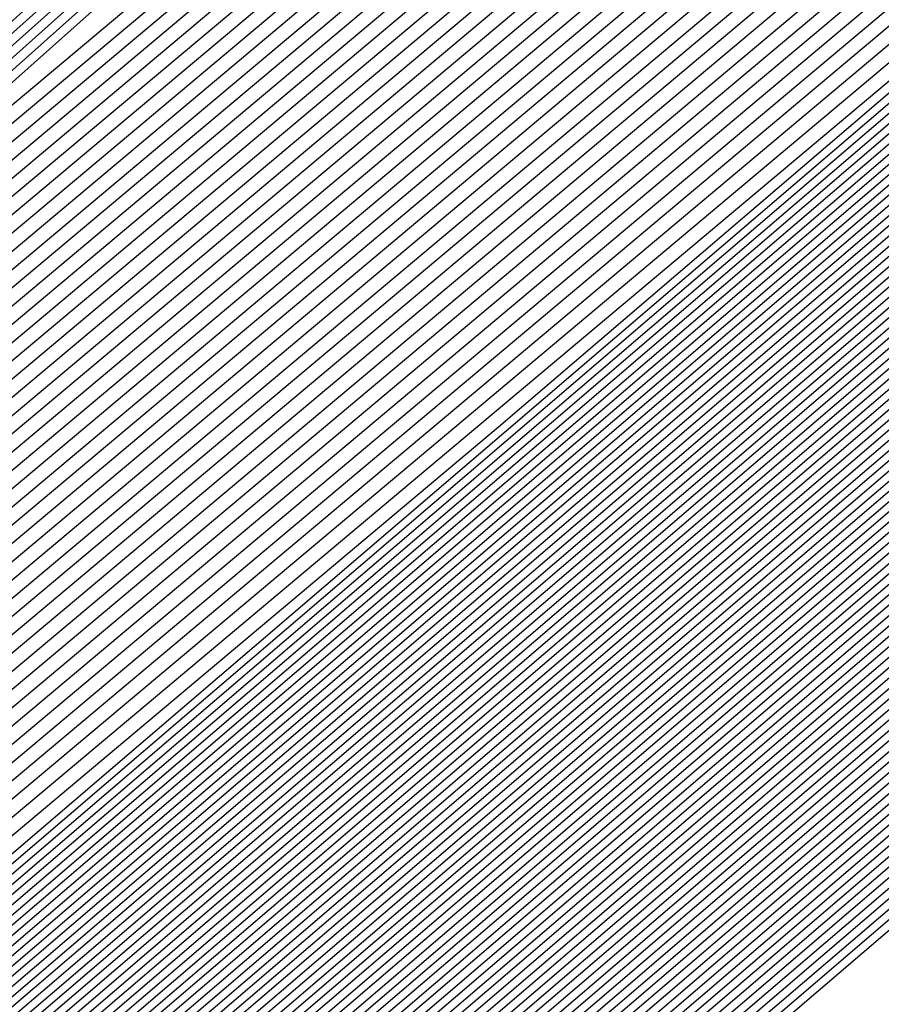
# Model space of a CAD drawing. Extents: x 3249832 to 3255657, y 13789405 to 13793316.
# Tile 1016 of 1056: x 3253212.833 to 3253213.032, y 13791260.996 to 13791261.223. Entities that reach past the tile are written whole.
import ezdxf

# ---------------------------------------------------------------- set-up
doc = ezdxf.new("R2010")
doc.units = 0
doc.header["$LTSCALE"] = 100
doc.header["$MEASUREMENT"] = 0
for name, color, linetype in [('GRATIO_03231_CON', 1, 'CONTINUOUS'), ('GRATIO_0323_ICON', 1, 'CONTINUOUS'), ('TARGETS_EAST', 7, 'CONTINUOUS')]:
    doc.layers.add(name, color=color, linetype=linetype)

# ---------------------------------------------------------------- blocks, each defined once
blk = doc.blocks.new('Gratio_032316_contours')
at = {"layer": 'GRATIO_03231_CON', "color": 5, "linetype": 'Continuous', "flags": 128}
for points in [[(3253308.192, 13791343.54795), (3253292.88418, 13791330.06879), (3253274.82152, 13791314.26524), (3253259.43492, 13791300.86805), (3253250.80192, 13791293.42045), (3253247.58666, 13791290.71576), (3253247.09991, 13791290.35984), (3253246.63023, 13791289.95949), (3253243.37731, 13791287.12548), (3253234.5186, 13791279.46953), (3253219.10173, 13791266.20888), (3253203.65505, 13791252.98282), (3253196.57706, 13791247.03615)], [(3253307.93948, 13791343.33011), (3253292.69468, 13791329.90645), (3253274.70635, 13791314.16802), (3253259.38301, 13791300.82611), (3253250.78538, 13791293.40937), (3253247.58319, 13791290.71602), (3253247.09838, 13791290.36164), (3253246.63006, 13791289.96223), (3253243.38596, 13791287.13554), (3253234.55099, 13791279.49977), (3253219.17525, 13791266.27429), (3253203.76972, 13791253.08339), (3253196.71057, 13791247.15255)], [(3253307.68696, 13791343.11228), (3253292.50518, 13791329.74412), (3253274.59119, 13791314.0708), (3253259.33109, 13791300.78416), (3253250.76884, 13791293.3983), (3253247.57972, 13791290.71628), (3253247.09685, 13791290.36343), (3253246.62988, 13791289.96496), (3253243.39462, 13791287.1456), (3253234.58339, 13791279.53), (3253219.24877, 13791266.33971), (3253203.88439, 13791253.18397), (3253196.84408, 13791247.26894)], [(3253307.18192, 13791342.67661), (3253292.12619, 13791329.41946), (3253274.36086, 13791313.87636), (3253259.22726, 13791300.70028), (3253250.73575, 13791293.37615), (3253247.57277, 13791290.7168), (3253247.09378, 13791290.36703), (3253246.62953, 13791289.97042), (3253243.41193, 13791287.16573), (3253234.64818, 13791279.59048), (3253219.39582, 13791266.47055), (3253204.11372, 13791253.38512), (3253197.11109, 13791247.50173)], [(3253306.9294, 13791342.45877), (3253291.93669, 13791329.25712), (3253274.24569, 13791313.77914), (3253259.17535, 13791300.65833), (3253250.71921, 13791293.36507), (3253247.5693, 13791290.71706), (3253247.09225, 13791290.36882), (3253246.62935, 13791289.97315), (3253243.42058, 13791287.17579), (3253234.68057, 13791279.62072), (3253219.46933, 13791266.53596), (3253204.22838, 13791253.4857), (3253197.2446, 13791247.61813)], [(3253306.67688, 13791342.24094), (3253291.74719, 13791329.09479), (3253274.13052, 13791313.68192), (3253259.12343, 13791300.61639), (3253250.70267, 13791293.354), (3253247.56583, 13791290.71731), (3253247.09072, 13791290.37062), (3253246.62918, 13791289.97588), (3253243.42924, 13791287.18585), (3253234.71297, 13791279.65096), (3253219.54285, 13791266.60138), (3253204.34305, 13791253.58627), (3253197.37811, 13791247.73453)], [(3253306.42436, 13791342.0231), (3253291.55769, 13791328.93246), (3253274.01535, 13791313.58469), (3253259.07151, 13791300.57445), (3253250.68613, 13791293.34292), (3253247.56236, 13791290.71757), (3253247.08919, 13791290.37242), (3253246.629, 13791289.97862), (3253243.43789, 13791287.19591), (3253234.74536, 13791279.68119), (3253219.61637, 13791266.6668), (3253204.45771, 13791253.68685), (3253197.51162, 13791247.85092)], [(3253305.91932, 13791341.58743), (3253291.17869, 13791328.60779), (3253273.78502, 13791313.39025), (3253258.96768, 13791300.49056), (3253250.65304, 13791293.32077), (3253247.55541, 13791290.71809), (3253247.08612, 13791290.37601), (3253246.62865, 13791289.98408), (3253243.4552, 13791287.21604), (3253234.81015, 13791279.74167), (3253219.76341, 13791266.79763), (3253204.68704, 13791253.888), (3253197.77863, 13791248.08372)], [(3253305.6668, 13791341.36959), (3253290.98919, 13791328.44546), (3253273.66985, 13791313.29303), (3253258.91577, 13791300.44861), (3253250.6365, 13791293.30969), (3253247.55194, 13791290.71835), (3253247.08459, 13791290.37781), (3253246.62848, 13791289.98681), (3253243.46386, 13791287.2261), (3253234.84255, 13791279.77191), (3253219.83693, 13791266.86305), (3253204.80171, 13791253.98858), (3253197.91214, 13791248.20012)], [(3253305.41428, 13791341.15176), (3253290.79969, 13791328.28313), (3253273.55469, 13791313.19581), (3253258.86385, 13791300.40667), (3253250.61995, 13791293.29862), (3253247.54847, 13791290.71861), (3253247.08306, 13791290.3796), (3253246.6283, 13791289.98954), (3253243.47251, 13791287.23616), (3253234.87494, 13791279.80214), (3253219.91045, 13791266.92847), (3253204.91637, 13791254.08915), (3253198.04565, 13791248.31651)], [(3253305.16176, 13791340.93392), (3253290.6102, 13791328.1208), (3253273.43952, 13791313.09859), (3253258.81194, 13791300.36473), (3253250.60341, 13791293.28754), (3253247.545, 13791290.71886), (3253247.08152, 13791290.3814), (3253246.62812, 13791289.99227), (3253243.48117, 13791287.24622), (3253234.90734, 13791279.83238), (3253219.98397, 13791266.99388), (3253205.03104, 13791254.18973), (3253198.17916, 13791248.43291)], [(3253304.65672, 13791340.49825), (3253290.2312, 13791327.79613), (3253273.20919, 13791312.90414), (3253258.70811, 13791300.28084), (3253250.57033, 13791293.26539), (3253247.53805, 13791290.71938), (3253247.07846, 13791290.385), (3253246.62777, 13791289.99774), (3253243.49848, 13791287.26634), (3253234.97213, 13791279.89286), (3253220.13101, 13791267.12472), (3253205.26037, 13791254.39088), (3253198.44617, 13791248.6657)], [(3253304.4042, 13791340.28041), (3253290.0417, 13791327.6338), (3253273.09402, 13791312.80692), (3253258.65619, 13791300.2389), (3253250.55378, 13791293.25432), (3253247.53458, 13791290.71964), (3253247.07693, 13791290.38679), (3253246.6276, 13791290.00047), (3253243.50713, 13791287.2764), (3253235.00453, 13791279.9231), (3253220.20453, 13791267.19013), (3253205.37503, 13791254.49146), (3253198.57968, 13791248.7821)], [(3253304.15168, 13791340.06258), (3253289.8522, 13791327.47147), (3253272.97886, 13791312.7097), (3253258.60428, 13791300.19695), (3253250.53724, 13791293.24324), (3253247.53111, 13791290.7199), (3253247.07539, 13791290.38859), (3253246.62742, 13791290.0032), (3253243.51579, 13791287.28647), (3253235.03692, 13791279.95333), (3253220.27805, 13791267.25555), (3253205.4897, 13791254.59203), (3253198.71319, 13791248.8985)], [(3253303.89916, 13791339.84474), (3253289.6627, 13791327.30914), (3253272.86369, 13791312.61248), (3253258.55236, 13791300.15501), (3253250.5207, 13791293.23216), (3253247.52764, 13791290.72015), (3253247.07386, 13791290.39039), (3253246.62724, 13791290.00593), (3253243.52444, 13791287.29653), (3253235.06932, 13791279.98357), (3253220.35157, 13791267.32097), (3253205.60436, 13791254.69261), (3253198.8467, 13791249.01489)], [(3253303.39412, 13791339.40907), (3253289.2837, 13791326.98447), (3253272.63335, 13791312.41804), (3253258.44853, 13791300.07112), (3253250.48761, 13791293.21001), (3253247.52069, 13791290.72067), (3253247.0708, 13791290.39398), (3253246.62689, 13791290.0114), (3253243.54175, 13791287.31665), (3253235.13411, 13791280.04405), (3253220.49861, 13791267.4518), (3253205.83369, 13791254.89376), (3253199.11371, 13791249.24769)], [(3253303.1416, 13791339.19123), (3253289.09421, 13791326.82214), (3253272.51819, 13791312.32081), (3253258.39661, 13791300.02918), (3253250.47107, 13791293.19894), (3253247.51722, 13791290.72093), (3253247.06927, 13791290.39578), (3253246.62672, 13791290.01413), (3253243.55041, 13791287.32671), (3253235.1665, 13791280.07429), (3253220.57213, 13791267.51722), (3253205.94836, 13791254.99434), (3253199.24722, 13791249.36409)], [(3253302.88908, 13791338.9734), (3253288.90471, 13791326.65981), (3253272.40302, 13791312.22359), (3253258.3447, 13791299.98724), (3253250.45453, 13791293.18786), (3253247.51375, 13791290.72119), (3253247.06773, 13791290.39757), (3253246.62654, 13791290.01686), (3253243.55907, 13791287.33677), (3253235.1989, 13791280.10452), (3253220.64565, 13791267.58263), (3253206.06302, 13791255.09491), (3253199.38073, 13791249.48048)], [(3253302.63656, 13791338.75556), (3253288.71521, 13791326.49747), (3253272.28786, 13791312.12637), (3253258.29278, 13791299.94529), (3253250.43798, 13791293.17679), (3253247.51028, 13791290.72145), (3253247.0662, 13791290.39937), (3253246.62637, 13791290.01959), (3253243.56772, 13791287.34683), (3253235.23129, 13791280.13476), (3253220.71917, 13791267.64805), (3253206.17769, 13791255.19549), (3253199.51423, 13791249.59688)], [(3253302.13153, 13791338.31989), (3253288.33621, 13791326.17281), (3253272.05752, 13791311.93193), (3253258.18895, 13791299.8614), (3253250.4049, 13791293.15464), (3253247.50334, 13791290.72196), (3253247.06314, 13791290.40297), (3253246.62601, 13791290.02505), (3253243.58503, 13791287.36696), (3253235.29608, 13791280.19524), (3253220.86621, 13791267.77889), (3253206.40702, 13791255.39664), (3253199.78125, 13791249.82967)], [(3253301.879, 13791338.10206), (3253288.14671, 13791326.01048), (3253271.94236, 13791311.83471), (3253258.13704, 13791299.81946), (3253250.38836, 13791293.14356), (3253247.49986, 13791290.72222), (3253247.0616, 13791290.40476), (3253246.62584, 13791290.02779), (3253243.59369, 13791287.37702), (3253235.32848, 13791280.22547), (3253220.93973, 13791267.8443), (3253206.52168, 13791255.49722), (3253199.91476, 13791249.94607)], [(3253301.62648, 13791337.88422), (3253287.95721, 13791325.84815), (3253271.82719, 13791311.73748), (3253258.08512, 13791299.77752), (3253250.37181, 13791293.13248), (3253247.49639, 13791290.72248), (3253247.06007, 13791290.40656), (3253246.62566, 13791290.03052), (3253243.60234, 13791287.38708), (3253235.36087, 13791280.25571), (3253221.01325, 13791267.90972), (3253206.63635, 13791255.59779), (3253200.04827, 13791250.06247)], [(3253301.37397, 13791337.66638), (3253287.76771, 13791325.68581), (3253271.71202, 13791311.64027), (3253258.03321, 13791299.73557), (3253250.35527, 13791293.12141), (3253247.49292, 13791290.72274), (3253247.05854, 13791290.40836), (3253246.62549, 13791290.03325), (3253243.611, 13791287.39714), (3253235.39327, 13791280.28595), (3253221.08677, 13791267.97514), (3253206.75101, 13791255.69837), (3253200.18178, 13791250.17887)], [(3253300.86893, 13791337.23071), (3253287.38872, 13791325.36115), (3253271.48169, 13791311.44582), (3253257.92938, 13791299.65169), (3253250.32219, 13791293.09926), (3253247.48598, 13791290.72325), (3253247.05547, 13791290.41195), (3253246.62514, 13791290.03871), (3253243.62831, 13791287.41727), (3253235.45806, 13791280.34643), (3253221.23381, 13791268.10597), (3253206.98034, 13791255.89952), (3253200.44879, 13791250.41166)], [(3253300.61641, 13791337.01288), (3253287.19922, 13791325.19882), (3253271.36652, 13791311.3486), (3253257.87746, 13791299.60974), (3253250.30564, 13791293.08818), (3253247.4825, 13791290.72351), (3253247.05394, 13791290.41375), (3253246.62496, 13791290.04144), (3253243.63696, 13791287.42733), (3253235.49045, 13791280.37666), (3253221.30733, 13791268.17139), (3253207.09501, 13791256.0001), (3253200.5823, 13791250.52806)], [(3253300.36389, 13791336.79504), (3253287.00972, 13791325.03648), (3253271.25136, 13791311.25138), (3253257.82555, 13791299.5678), (3253250.2891, 13791293.07711), (3253247.47903, 13791290.72377), (3253247.05241, 13791290.41554), (3253246.62478, 13791290.04418), (3253243.64562, 13791287.43739), (3253235.52285, 13791280.4069), (3253221.38085, 13791268.2368), (3253207.20967, 13791256.10068), (3253200.71581, 13791250.64445)], [(3253300.11137, 13791336.57721), (3253286.82022, 13791324.87415), (3253271.13619, 13791311.15416), (3253257.77363, 13791299.52586), (3253250.27256, 13791293.06603), (3253247.47556, 13791290.72403), (3253247.05088, 13791290.41734), (3253246.62461, 13791290.04691), (3253243.65427, 13791287.44745), (3253235.55525, 13791280.43714), (3253221.45437, 13791268.30222), (3253207.32434, 13791256.20125), (3253200.84931, 13791250.76085)], [(3253299.60633, 13791336.14153), (3253286.44122, 13791324.54949), (3253270.90586, 13791310.95971), (3253257.6698, 13791299.44197), (3253250.23947, 13791293.04388), (3253247.46862, 13791290.72454), (3253247.04781, 13791290.42093), (3253246.62426, 13791290.05237), (3253243.67158, 13791287.46757), (3253235.62004, 13791280.49761), (3253221.60141, 13791268.43306), (3253207.55367, 13791256.4024), (3253201.11633, 13791250.99364)], [(3253299.35381, 13791335.9237), (3253286.25172, 13791324.38716), (3253270.79069, 13791310.86249), (3253257.61789, 13791299.40003), (3253250.22293, 13791293.0328), (3253247.46514, 13791290.7248), (3253247.04628, 13791290.42273), (3253246.62408, 13791290.0551), (3253243.68024, 13791287.47763), (3253235.65243, 13791280.52785), (3253221.67493, 13791268.49847), (3253207.66834, 13791256.50298), (3253201.24984, 13791251.11004)], [(3253299.10129, 13791335.70586), (3253286.06223, 13791324.22482), (3253270.67552, 13791310.76527), (3253257.56597, 13791299.35808), (3253250.20639, 13791293.02173), (3253247.46167, 13791290.72506), (3253247.04475, 13791290.42453), (3253246.62391, 13791290.05783), (3253243.68889, 13791287.4877), (3253235.68483, 13791280.55809), (3253221.74845, 13791268.56389), (3253207.783, 13791256.60355), (3253201.38335, 13791251.22644)], [(3253298.84877, 13791335.48803), (3253285.87273, 13791324.06249), (3253270.56035, 13791310.66805), (3253257.51405, 13791299.31614), (3253250.18984, 13791293.01065), (3253247.4582, 13791290.72532), (3253247.04322, 13791290.42633), (3253246.62373, 13791290.06056), (3253243.69755, 13791287.49776), (3253235.71722, 13791280.58833), (3253221.82197, 13791268.62931), (3253207.89767, 13791256.70413), (3253201.51686, 13791251.34284)], [(3253298.34373, 13791335.05235), (3253285.49373, 13791323.73782), (3253270.33006, 13791310.47357), (3253257.41034, 13791299.23211), (3253250.15702, 13791292.9882), (3253247.45165, 13791290.72536), (3253247.04061, 13791290.42937), (3253246.62378, 13791290.06555), (3253243.71512, 13791287.51757), (3253235.78213, 13791280.64867), (3253221.96904, 13791268.7601), (3253208.127, 13791256.90528), (3253201.78387, 13791251.57563)], [(3253298.09121, 13791334.83452), (3253285.30424, 13791323.57548), (3253270.21493, 13791310.37629), (3253257.35856, 13791299.19), (3253250.14077, 13791292.97675), (3253247.44864, 13791290.72505), (3253247.03961, 13791290.4305), (3253246.62406, 13791290.06771), (3253243.72406, 13791287.52727), (3253235.81466, 13791280.67874), (3253222.0426, 13791268.82547), (3253208.24167, 13791257.00585), (3253201.91738, 13791251.69203)], [(3253297.83869, 13791334.61668), (3253285.11475, 13791323.41314), (3253270.09981, 13791310.27902), (3253257.30679, 13791299.14788), (3253250.12455, 13791292.96527), (3253247.44567, 13791290.72468), (3253247.03867, 13791290.43158), (3253246.62439, 13791290.06982), (3253243.73305, 13791287.53693), (3253235.8472, 13791280.70879), (3253222.11616, 13791268.89083), (3253208.35634, 13791257.10642), (3253202.05089, 13791251.80842)], [(3253222.18973, 13791268.9562), (3253208.47101, 13791257.20698), (3253202.18439, 13791251.92482), (3253202.18439, 13791251.92482), (3253208.30778, 13791257.39414), (3253221.8874, 13791269.30278)], [(3253222.33685, 13791269.08692), (3253208.70035, 13791257.40813), (3253202.45141, 13791252.15761), (3253202.45141, 13791252.15761), (3253208.5381, 13791257.59416), (3253222.03635, 13791269.43142)], [(3253222.41042, 13791269.15229), (3253208.81502, 13791257.50869), (3253202.58492, 13791252.27401), (3253202.58492, 13791252.27401), (3253208.65326, 13791257.69417), (3253222.11082, 13791269.49575)], [(3253222.48398, 13791269.21765), (3253208.92969, 13791257.60926), (3253202.71843, 13791252.39041), (3253202.71843, 13791252.39041), (3253208.76842, 13791257.79418), (3253222.18529, 13791269.56007)], [(3253222.55754, 13791269.28301), (3253209.04436, 13791257.70983), (3253202.85194, 13791252.50681), (3253202.85193, 13791252.50681), (3253208.88358, 13791257.89419), (3253222.25977, 13791269.62439)], [(3253222.70467, 13791269.41374), (3253209.2737, 13791257.91097), (3253203.11895, 13791252.7396), (3253203.11895, 13791252.7396), (3253209.1139, 13791258.0942), (3253222.40871, 13791269.75304)], [(3253222.77823, 13791269.4791), (3253209.38837, 13791258.01154), (3253203.25246, 13791252.856), (3253203.25246, 13791252.856), (3253209.22906, 13791258.19421), (3253222.48319, 13791269.81736)], [(3253222.8518, 13791269.54447), (3253209.50304, 13791258.11211), (3253203.38597, 13791252.97239), (3253203.38597, 13791252.97239), (3253209.34422, 13791258.29422), (3253222.55766, 13791269.88168)], [(3253222.92536, 13791269.60983), (3253209.61771, 13791258.21268), (3253203.51947, 13791253.08879), (3253203.51947, 13791253.08879), (3253209.45938, 13791258.39423), (3253222.63214, 13791269.946)], [(3253294.55593, 13791331.78482), (3253282.65133, 13791321.30274), (3253268.6032, 13791309.01445), (3253256.6338, 13791298.60027), (3253249.91373, 13791292.81609), (3253247.40711, 13791290.71997), (3253247.02638, 13791290.44557), (3253246.62867, 13791290.09727), (3253243.8498, 13791287.66252), (3253236.27025, 13791281.09954), (3253223.07249, 13791269.74056), (3253209.84706, 13791258.41382), (3253203.78649, 13791253.32159), (3253203.78649, 13791253.32159), (3253209.68971, 13791258.59423), (3253222.78114, 13791270.07458), (3253235.89161, 13791281.53353), (3253243.79641, 13791288.43297), (3253249.04881, 13791292.99861), (3253256.14655, 13791299.14707), (3253268.13516, 13791309.52901), (3253282.25127, 13791321.73092), (3253294.2793, 13791332.07331)], [(3253294.30341, 13791331.56698), (3253282.46184, 13791321.1404), (3253268.48808, 13791308.91717), (3253256.58203, 13791298.55815), (3253249.89752, 13791292.80461), (3253247.40414, 13791290.71961), (3253247.02543, 13791290.44664), (3253246.629, 13791290.09938), (3253243.85878, 13791287.67218), (3253236.30279, 13791281.1296), (3253223.14605, 13791269.80592), (3253209.96173, 13791258.51439), (3253203.92, 13791253.43798), (3253203.92, 13791253.43798), (3253209.80487, 13791258.69424), (3253222.85565, 13791270.13885), (3253235.92547, 13791281.56208), (3253243.80512, 13791288.43921), (3253249.03601, 13791292.98573), (3253256.09723, 13791299.1022), (3253268.02248, 13791309.42905), (3253282.06389, 13791321.56632), (3253294.02824, 13791331.85395)], [(3253294.05089, 13791331.34915), (3253282.27235, 13791320.97806), (3253268.37296, 13791308.8199), (3253256.53026, 13791298.51602), (3253249.8813, 13791292.79314), (3253247.40117, 13791290.71925), (3253247.02448, 13791290.44772), (3253246.62933, 13791290.10149), (3253243.86776, 13791287.68184), (3253236.33533, 13791281.15966), (3253223.21961, 13791269.87129), (3253210.0764, 13791258.61496), (3253204.05351, 13791253.55438), (3253204.05351, 13791253.55438), (3253209.92004, 13791258.79424), (3253222.93017, 13791270.20313), (3253235.95934, 13791281.59062), (3253243.81382, 13791288.44544), (3253249.02321, 13791292.97286), (3253256.04791, 13791299.05733), (3253267.90979, 13791309.32909), (3253281.87651, 13791321.40172), (3253293.77719, 13791331.63458)], [(3253293.79837, 13791331.13131), (3253282.08285, 13791320.81572), (3253268.25784, 13791308.72262), (3253256.47849, 13791298.4739), (3253249.86508, 13791292.78166), (3253247.39821, 13791290.71889), (3253247.02354, 13791290.4488), (3253246.62966, 13791290.1036), (3253243.87675, 13791287.6915), (3253236.36787, 13791281.18972), (3253223.29318, 13791269.93665), (3253210.19107, 13791258.71553), (3253204.18702, 13791253.67078), (3253204.18701, 13791253.67078), (3253210.0352, 13791258.89424), (3253223.00468, 13791270.26741), (3253235.9932, 13791281.61917), (3253243.82253, 13791288.45167), (3253249.01041, 13791292.95999), (3253255.9986, 13791299.01245), (3253267.79711, 13791309.22914), (3253281.68913, 13791321.23712), (3253293.52613, 13791331.41522)], [(3253281.70387, 13791320.49104), (3253268.02759, 13791308.52807), (3253256.37495, 13791298.38965), (3253249.83265, 13791292.75871), (3253247.39227, 13791290.71816), (3253247.02165, 13791290.45095), (3253246.63032, 13791290.10782), (3253243.89471, 13791287.71083), (3253236.43295, 13791281.24983), (3253223.4403, 13791270.06738), (3253210.42041, 13791258.91666), (3253204.45403, 13791253.90357), (3253204.45403, 13791253.90357), (3253210.2655, 13791259.09429), (3253223.15342, 13791270.39627), (3253236.05998, 13791281.67732), (3253243.49467, 13791288.16911), (3253246.23629, 13791290.55891), (3253246.63094, 13791290.89792), (3253246.97688, 13791291.19282), (3253249.38096, 13791293.27243), (3253255.90221, 13791298.92109), (3253267.57241, 13791309.02875), (3253281.31446, 13791320.90786)], [(3253281.51437, 13791320.3287), (3253267.91246, 13791308.4308), (3253256.32319, 13791298.34753), (3253249.81643, 13791292.74723), (3253247.38931, 13791290.7178), (3253247.0207, 13791290.45203), (3253246.63065, 13791290.10993), (3253243.90369, 13791287.72049), (3253236.4655, 13791281.27989), (3253223.51387, 13791270.13274), (3253210.53508, 13791259.01723), (3253204.58754, 13791254.01997), (3253204.58754, 13791254.01997), (3253210.38066, 13791259.1943), (3253223.22789, 13791270.4606), (3253236.0937, 13791281.70603), (3253243.50493, 13791288.17732), (3253246.23793, 13791290.55953), (3253246.63143, 13791290.89735), (3253246.97568, 13791291.19044), (3253249.36691, 13791293.25849), (3253255.85289, 13791298.87622), (3253267.45972, 13791308.92879), (3253281.12708, 13791320.74326)], [(3253281.32488, 13791320.16636), (3253267.79734, 13791308.33352), (3253256.27142, 13791298.30541), (3253249.80022, 13791292.73576), (3253247.38634, 13791290.71744), (3253247.01976, 13791290.4531), (3253246.63098, 13791290.11204), (3253243.91267, 13791287.73015), (3253236.49804, 13791281.30995), (3253223.58743, 13791270.1981), (3253210.64975, 13791259.1178), (3253204.72105, 13791254.13636), (3253204.72105, 13791254.13637), (3253210.49582, 13791259.2943), (3253223.30236, 13791270.52492), (3253236.12742, 13791281.73474), (3253243.51518, 13791288.18552), (3253246.23956, 13791290.56015), (3253246.63193, 13791290.89678), (3253246.97448, 13791291.18805), (3253249.35287, 13791293.24455), (3253255.80356, 13791298.83135), (3253267.34704, 13791308.82884), (3253280.9397, 13791320.57865)], [(3253281.13539, 13791320.00402), (3253267.68222, 13791308.23625), (3253256.21965, 13791298.26328), (3253249.784, 13791292.72428), (3253247.38337, 13791290.71708), (3253247.01881, 13791290.45418), (3253246.63131, 13791290.11416), (3253243.92165, 13791287.73981), (3253236.53058, 13791281.34001), (3253223.66099, 13791270.26347), (3253210.76442, 13791259.21837), (3253204.85455, 13791254.25276), (3253204.85455, 13791254.25276), (3253210.61098, 13791259.39431), (3253223.37683, 13791270.58925), (3253236.16114, 13791281.76345), (3253243.52543, 13791288.19373), (3253246.2412, 13791290.56077), (3253246.63242, 13791290.89621), (3253246.97329, 13791291.18567), (3253249.33882, 13791293.23061), (3253255.75424, 13791298.78648), (3253267.23435, 13791308.72888), (3253280.75231, 13791320.41405)], [(3253267.45197, 13791308.0417), (3253256.11611, 13791298.17904), (3253249.75157, 13791292.70133), (3253247.37744, 13791290.71635), (3253247.01692, 13791290.45633), (3253246.63197, 13791290.11838), (3253243.93961, 13791287.75913), (3253236.59567, 13791281.40012), (3253223.80812, 13791270.3942), (3253210.99376, 13791259.41951), (3253205.12157, 13791254.48556), (3253205.12157, 13791254.48556), (3253210.84129, 13791259.59433), (3253223.52577, 13791270.7179), (3253236.22858, 13791281.82086), (3253243.54593, 13791288.21014), (3253246.24446, 13791290.562), (3253246.6334, 13791290.89508), (3253246.97089, 13791291.1809), (3253249.31072, 13791293.20273), (3253255.65559, 13791298.69674), (3253267.00898, 13791308.52897)], [(3253267.33685, 13791307.94442), (3253256.06434, 13791298.13691), (3253249.73535, 13791292.68985), (3253247.37447, 13791290.71599), (3253247.01598, 13791290.45741), (3253246.6323, 13791290.12049), (3253243.9486, 13791287.76879), (3253236.62821, 13791281.43018), (3253223.88168, 13791270.45956), (3253211.10843, 13791259.52008), (3253205.25508, 13791254.60195), (3253205.25508, 13791254.60195), (3253210.95645, 13791259.69434), (3253223.60023, 13791270.78223), (3253236.2623, 13791281.84957), (3253243.55619, 13791288.21834), (3253246.2461, 13791290.56262), (3253246.63389, 13791290.89451), (3253246.96969, 13791291.17852), (3253249.29667, 13791293.18879), (3253255.60626, 13791298.65187), (3253266.8963, 13791308.42902)], [(3253267.22172, 13791307.84715), (3253256.01257, 13791298.09479), (3253249.71913, 13791292.67838), (3253247.37151, 13791290.71563), (3253247.01503, 13791290.45848), (3253246.63263, 13791290.1226), (3253243.95758, 13791287.77846), (3253236.66075, 13791281.46024), (3253223.95525, 13791270.52492), (3253211.2231, 13791259.62065), (3253205.38858, 13791254.71835), (3253205.38859, 13791254.71835), (3253211.07161, 13791259.79435), (3253223.6747, 13791270.84655), (3253236.29602, 13791281.87828), (3253243.56644, 13791288.22655), (3253246.24773, 13791290.56324), (3253246.63439, 13791290.89394), (3253246.9685, 13791291.17613), (3253249.28262, 13791293.17485), (3253255.55694, 13791298.607), (3253266.78361, 13791308.32906)], [(3253267.1066, 13791307.74987), (3253255.96081, 13791298.05266), (3253249.70292, 13791292.6669), (3253247.36854, 13791290.71526), (3253247.01409, 13791290.45956), (3253246.63296, 13791290.12471), (3253243.96656, 13791287.78812), (3253236.69329, 13791281.49029), (3253224.02881, 13791270.59029), (3253211.33777, 13791259.72122), (3253205.52209, 13791254.83475), (3253205.52209, 13791254.83475), (3253211.18677, 13791259.89435), (3253223.74917, 13791270.91088), (3253236.32974, 13791281.90699), (3253243.57669, 13791288.23475), (3253246.24937, 13791290.56386), (3253246.63488, 13791290.89337), (3253246.9673, 13791291.17375), (3253249.26858, 13791293.16091), (3253255.50762, 13791298.56213), (3253266.67093, 13791308.22911)], [(3253266.87636, 13791307.55532), (3253255.85727, 13791297.96842), (3253249.67048, 13791292.64395), (3253247.36261, 13791290.71454), (3253247.01219, 13791290.46171), (3253246.63362, 13791290.12893), (3253243.98452, 13791287.80744), (3253236.75838, 13791281.55041), (3253224.17594, 13791270.72101), (3253211.56711, 13791259.92236), (3253205.78911, 13791255.06754), (3253205.78911, 13791255.06754), (3253211.41709, 13791260.09437), (3253223.89811, 13791271.03953), (3253236.39717, 13791281.9644), (3253243.59719, 13791288.25117), (3253246.25263, 13791290.56509), (3253246.63586, 13791290.89224), (3253246.96491, 13791291.16898), (3253249.24048, 13791293.13303), (3253255.40897, 13791298.4724), (3253266.44556, 13791308.0292)], [(3253266.76123, 13791307.45805), (3253255.8055, 13791297.92629), (3253249.65427, 13791292.63247), (3253247.35964, 13791290.71418), (3253247.01125, 13791290.46279), (3253246.63395, 13791290.13104), (3253243.9935, 13791287.8171), (3253236.79092, 13791281.58047), (3253224.2495, 13791270.78638), (3253211.68179, 13791260.02293), (3253205.92262, 13791255.18394), (3253205.92262, 13791255.18394), (3253211.53225, 13791260.19438), (3253223.97258, 13791271.10386), (3253236.43089, 13791281.99311), (3253243.60744, 13791288.25937), (3253246.25427, 13791290.56571), (3253246.63635, 13791290.89167), (3253246.96371, 13791291.1666), (3253249.22643, 13791293.11909), (3253255.35964, 13791298.42753), (3253266.33287, 13791307.92924)], [(3253266.64611, 13791307.36077), (3253255.75373, 13791297.88417), (3253249.63805, 13791292.621), (3253247.35667, 13791290.71382), (3253247.0103, 13791290.46387), (3253246.63428, 13791290.13316), (3253244.00248, 13791287.82676), (3253236.82346, 13791281.61053), (3253224.32306, 13791270.85174), (3253211.79646, 13791260.1235), (3253206.05613, 13791255.30034), (3253206.05613, 13791255.30033), (3253211.64741, 13791260.29439), (3253224.04705, 13791271.16818), (3253236.46461, 13791282.02182), (3253243.6177, 13791288.26758), (3253246.2559, 13791290.56633), (3253246.63684, 13791290.8911), (3253246.96251, 13791291.16422), (3253249.21238, 13791293.10515), (3253255.31032, 13791298.38266), (3253266.22019, 13791307.82929)], [(3253266.53099, 13791307.2635), (3253255.70196, 13791297.84205), (3253249.62183, 13791292.60952), (3253247.35371, 13791290.71345), (3253247.00936, 13791290.46494), (3253246.63461, 13791290.13527), (3253244.01147, 13791287.83642), (3253236.856, 13791281.64058), (3253224.39663, 13791270.9171), (3253211.91113, 13791260.22407), (3253206.18963, 13791255.41673), (3253206.18963, 13791255.41673), (3253211.76257, 13791260.3944), (3253224.12152, 13791271.23251), (3253236.49833, 13791282.05053), (3253243.62795, 13791288.27578), (3253246.25754, 13791290.56695), (3253246.63734, 13791290.89054), (3253246.96131, 13791291.16183), (3253249.19833, 13791293.09121), (3253255.26099, 13791298.33779), (3253266.1075, 13791307.72933)], [(3253266.30074, 13791307.06895), (3253255.59843, 13791297.7578), (3253249.5894, 13791292.58657), (3253247.34778, 13791290.71273), (3253247.00747, 13791290.4671), (3253246.63526, 13791290.13949), (3253244.02943, 13791287.85574), (3253236.92109, 13791281.7007), (3253224.54375, 13791271.04783), (3253212.14047, 13791260.42521), (3253206.45665, 13791255.64953), (3253206.45665, 13791255.64953), (3253211.99289, 13791260.59441), (3253224.27046, 13791271.36115), (3253236.56577, 13791282.10794), (3253243.64845, 13791288.29219), (3253246.2608, 13791290.56818), (3253246.63832, 13791290.8894), (3253246.95892, 13791291.15707), (3253249.17024, 13791293.06333), (3253255.16235, 13791298.24805), (3253265.88213, 13791307.52942)], [(3253266.18562, 13791306.97167), (3253255.54666, 13791297.71567), (3253249.57318, 13791292.57509), (3253247.34481, 13791290.71237), (3253247.00652, 13791290.46817), (3253246.63559, 13791290.1416), (3253244.03841, 13791287.86541), (3253236.95363, 13791281.73076), (3253224.61732, 13791271.1132), (3253212.25514, 13791260.52577), (3253206.59016, 13791255.76592), (3253206.59016, 13791255.76592), (3253212.10805, 13791260.69442), (3253224.34492, 13791271.42548), (3253236.59949, 13791282.13665), (3253243.6587, 13791288.3004), (3253246.26244, 13791290.5688), (3253246.63881, 13791290.88883), (3253246.95772, 13791291.15468), (3253249.15619, 13791293.04939), (3253255.11302, 13791298.20318), (3253265.76944, 13791307.42947)], [(3253266.07049, 13791306.8744), (3253255.49489, 13791297.67355), (3253249.55697, 13791292.56362), (3253247.34184, 13791290.712), (3253247.00558, 13791290.46925), (3253246.63592, 13791290.14371), (3253244.04739, 13791287.87507), (3253236.98617, 13791281.76081), (3253224.69088, 13791271.17856), (3253212.36981, 13791260.62634), (3253206.72366, 13791255.88232), (3253206.72367, 13791255.88232), (3253212.22321, 13791260.79443), (3253224.41939, 13791271.4898), (3253236.63321, 13791282.16536), (3253243.66895, 13791288.30861), (3253246.26407, 13791290.56942), (3253246.6393, 13791290.88827), (3253246.95652, 13791291.1523), (3253249.14214, 13791293.03545), (3253255.0637, 13791298.15831), (3253265.65676, 13791307.32951)], [(3253265.95537, 13791306.77712), (3253255.44312, 13791297.63143), (3253249.54075, 13791292.55214), (3253247.33888, 13791290.71164), (3253247.00463, 13791290.47032), (3253246.63625, 13791290.14582), (3253244.05637, 13791287.88473), (3253237.01871, 13791281.79087), (3253224.76444, 13791271.24392), (3253212.48448, 13791260.72691), (3253206.85717, 13791255.99872), (3253206.85717, 13791255.99872), (3253212.33837, 13791260.89444), (3253224.49386, 13791271.55413), (3253236.66693, 13791282.19407), (3253243.67921, 13791288.31681), (3253246.26571, 13791290.57004), (3253246.6398, 13791290.8877), (3253246.95533, 13791291.14992), (3253249.12809, 13791293.02151), (3253255.01437, 13791298.11344), (3253265.54407, 13791307.22956)], [(3253265.72512, 13791306.58257), (3253255.33958, 13791297.54718), (3253249.50832, 13791292.52919), (3253247.33294, 13791290.71092), (3253247.00274, 13791290.47248), (3253246.63691, 13791290.15005), (3253244.07433, 13791287.90405), (3253237.0838, 13791281.85099), (3253224.91157, 13791271.37465), (3253212.71382, 13791260.92805), (3253207.12419, 13791256.23151), (3253207.12419, 13791256.23151), (3253212.56869, 13791261.09446), (3253224.6428, 13791271.68278), (3253236.73437, 13791282.25148), (3253243.69971, 13791288.33322), (3253246.26897, 13791290.57127), (3253246.64078, 13791290.88656), (3253246.95293, 13791291.14515), (3253249.1, 13791292.99362), (3253254.91572, 13791298.02371), (3253265.3187, 13791307.02965)], [(3253265.61, 13791306.4853), (3253255.28781, 13791297.50506), (3253249.4921, 13791292.51771), (3253247.32998, 13791290.71056), (3253247.0018, 13791290.47355), (3253246.63724, 13791290.15216), (3253244.08331, 13791287.91371), (3253237.11634, 13791281.88104), (3253224.98513, 13791271.44001), (3253212.82849, 13791261.02862), (3253207.2577, 13791256.34791), (3253207.2577, 13791256.34791), (3253212.68385, 13791261.19447), (3253224.71727, 13791271.7471), (3253236.76809, 13791282.28019), (3253243.70996, 13791288.34143), (3253246.27061, 13791290.57189), (3253246.64127, 13791290.88599), (3253246.95174, 13791291.14277), (3253249.08595, 13791292.97968), (3253254.8664, 13791297.97884), (3253265.20602, 13791306.92969)], [(3253265.49488, 13791306.38803), (3253255.23605, 13791297.46293), (3253249.47588, 13791292.50624), (3253247.32701, 13791290.71019), (3253247.00085, 13791290.47463), (3253246.63757, 13791290.15427), (3253244.0923, 13791287.92337), (3253237.14888, 13791281.9111), (3253225.0587, 13791271.50538), (3253212.94316, 13791261.12919), (3253207.39121, 13791256.46431), (3253207.39121, 13791256.46431), (3253212.79901, 13791261.29448), (3253224.79174, 13791271.81143), (3253236.80181, 13791282.3089), (3253243.72021, 13791288.34963), (3253246.27224, 13791290.57251), (3253246.64176, 13791290.88543), (3253246.95054, 13791291.14038), (3253249.0719, 13791292.96574), (3253254.81708, 13791297.93397), (3253265.09333, 13791306.82974)], [(3253265.37976, 13791306.29075), (3253255.18428, 13791297.42081), (3253249.45967, 13791292.49476), (3253247.32404, 13791290.70983), (3253246.9999, 13791290.47571), (3253246.6379, 13791290.15638), (3253244.10128, 13791287.93303), (3253237.18142, 13791281.94116), (3253225.13226, 13791271.57074), (3253213.05783, 13791261.22976), (3253207.52471, 13791256.5807), (3253207.52471, 13791256.5807), (3253212.91417, 13791261.39448), (3253224.86621, 13791271.87575), (3253236.83553, 13791282.33761), (3253243.73047, 13791288.35784), (3253246.27388, 13791290.57313), (3253246.64226, 13791290.88486), (3253246.94934, 13791291.138), (3253249.05785, 13791292.9518), (3253254.76775, 13791297.8891), (3253264.98065, 13791306.72978)], [(3253265.14951, 13791306.0962), (3253255.08074, 13791297.33656), (3253249.42723, 13791292.47181), (3253247.31811, 13791290.70911), (3253246.99801, 13791290.47786), (3253246.63856, 13791290.1606), (3253244.11924, 13791287.95236), (3253237.24651, 13791282.00127), (3253225.27938, 13791271.70147), (3253213.28717, 13791261.4309), (3253207.79173, 13791256.8135), (3253207.79173, 13791256.8135), (3253213.14449, 13791261.5945), (3253225.01515, 13791272.0044), (3253236.90297, 13791282.39502), (3253243.75097, 13791288.37425), (3253246.27714, 13791290.57436), (3253246.64324, 13791290.88372), (3253246.94695, 13791291.13323), (3253249.02975, 13791292.92392), (3253254.6691, 13791297.79936), (3253264.75528, 13791306.52987)], [(3253265.03439, 13791305.99892), (3253255.02897, 13791297.29444), (3253249.41102, 13791292.46033), (3253247.31514, 13791290.70874), (3253246.99707, 13791290.47894), (3253246.63889, 13791290.16271), (3253244.12822, 13791287.96202), (3253237.27905, 13791282.03133), (3253225.35295, 13791271.76683), (3253213.40184, 13791261.53147), (3253207.92524, 13791256.92989), (3253207.92524, 13791256.92989), (3253213.25965, 13791261.69451), (3253225.08961, 13791272.06873), (3253236.93669, 13791282.42373), (3253243.76122, 13791288.38246), (3253246.27878, 13791290.57498), (3253246.64373, 13791290.88316), (3253246.94575, 13791291.13085), (3253249.01571, 13791292.90998), (3253254.61978, 13791297.75449), (3253264.64259, 13791306.42992)], [(3253264.91926, 13791305.90165), (3253254.9772, 13791297.25231), (3253249.3948, 13791292.44886), (3253247.31218, 13791290.70838), (3253246.99612, 13791290.48001), (3253246.63922, 13791290.16482), (3253244.1372, 13791287.97168), (3253237.31159, 13791282.06139), (3253225.42651, 13791271.83219), (3253213.51651, 13791261.63204), (3253208.05874, 13791257.04629), (3253208.05875, 13791257.04629), (3253213.37481, 13791261.79452), (3253225.16408, 13791272.13306), (3253236.97041, 13791282.45244), (3253243.77147, 13791288.39066), (3253246.28041, 13791290.5756), (3253246.64422, 13791290.88259), (3253246.94455, 13791291.12847), (3253249.00166, 13791292.89604), (3253254.57046, 13791297.70962), (3253264.52991, 13791306.32996)], [(3253264.80414, 13791305.80438), (3253254.92543, 13791297.21019), (3253249.37858, 13791292.43738), (3253247.30921, 13791290.70802), (3253246.99518, 13791290.48109), (3253246.63955, 13791290.16693), (3253244.14618, 13791287.98134), (3253237.34413, 13791282.09145), (3253225.50007, 13791271.89756), (3253213.63118, 13791261.73261), (3253208.19225, 13791257.16269), (3253208.19225, 13791257.16269), (3253213.48997, 13791261.89453), (3253225.23855, 13791272.19738), (3253237.00413, 13791282.48115), (3253243.78172, 13791288.39887), (3253246.28205, 13791290.57622), (3253246.64472, 13791290.88202), (3253246.94335, 13791291.12608), (3253248.98761, 13791292.8821), (3253254.52113, 13791297.66475), (3253264.41722, 13791306.23001)], [(3253264.57389, 13791305.60983), (3253254.8219, 13791297.12594), (3253249.34615, 13791292.41443), (3253247.30328, 13791290.7073), (3253246.99329, 13791290.48324), (3253246.64021, 13791290.17116), (3253244.16415, 13791288.00066), (3253237.40922, 13791282.15156), (3253225.6472, 13791272.02829), (3253213.86052, 13791261.93375), (3253208.45927, 13791257.39548), (3253208.45927, 13791257.39548), (3253213.72028, 13791262.09454), (3253225.38749, 13791272.32603), (3253237.07157, 13791282.53856), (3253243.80223, 13791288.41528), (3253246.28532, 13791290.57745), (3253246.6457, 13791290.88089), (3253246.94096, 13791291.12132), (3253248.95951, 13791292.85422), (3253254.42248, 13791297.57502), (3253264.19185, 13791306.0301)], [(3253264.45877, 13791305.51255), (3253254.77013, 13791297.08382), (3253249.32993, 13791292.40295), (3253247.30031, 13791290.70693), (3253246.99234, 13791290.48432), (3253246.64054, 13791290.17327), (3253244.17313, 13791288.01032), (3253237.44176, 13791282.18162), (3253225.72077, 13791272.09365), (3253213.97519, 13791262.03431), (3253208.59278, 13791257.51188), (3253208.59278, 13791257.51188), (3253213.83545, 13791262.19455), (3253225.46196, 13791272.39036), (3253237.10529, 13791282.56727), (3253243.81248, 13791288.42348), (3253246.28695, 13791290.57807), (3253246.64619, 13791290.88032), (3253246.93976, 13791291.11893), (3253248.94547, 13791292.84028), (3253254.37316, 13791297.53015), (3253264.07917, 13791305.93015)], [(3253264.34365, 13791305.41528), (3253254.71836, 13791297.0417), (3253249.31372, 13791292.39148), (3253247.29734, 13791290.70657), (3253246.9914, 13791290.48539), (3253246.64087, 13791290.17538), (3253244.18211, 13791288.01998), (3253237.4743, 13791282.21168), (3253225.79433, 13791272.15901), (3253214.08986, 13791262.13489), (3253208.72629, 13791257.62828), (3253208.72628, 13791257.62828), (3253213.9506, 13791262.29456), (3253225.53643, 13791272.45468), (3253237.13901, 13791282.59598), (3253243.82273, 13791288.43169), (3253246.28858, 13791290.57869), (3253246.64668, 13791290.87975), (3253246.93857, 13791291.11655), (3253248.93142, 13791292.82634), (3253254.32383, 13791297.48528), (3253263.96648, 13791305.83019)], [(3253264.22852, 13791305.318), (3253254.66659, 13791296.99957), (3253249.2975, 13791292.38), (3253247.29438, 13791290.70621), (3253246.99045, 13791290.48647), (3253246.6412, 13791290.17749), (3253244.19109, 13791288.02965), (3253237.50684, 13791282.24174), (3253225.86789, 13791272.22438), (3253214.20454, 13791262.23545), (3253208.85979, 13791257.74467), (3253208.85979, 13791257.74467), (3253214.06576, 13791262.39457), (3253225.6109, 13791272.51901), (3253237.17273, 13791282.62469), (3253243.83298, 13791288.4399), (3253246.29022, 13791290.57931), (3253246.64717, 13791290.87918), (3253246.93737, 13791291.11417), (3253248.91737, 13791292.8124), (3253254.27451, 13791297.44041), (3253263.8538, 13791305.73024)], [(3253263.99828, 13791305.12345), (3253254.56305, 13791296.91532), (3253249.26507, 13791292.35705), (3253247.28844, 13791290.70548), (3253246.98856, 13791290.48862), (3253246.64186, 13791290.18171), (3253244.20905, 13791288.04897), (3253237.57193, 13791282.30185), (3253226.01502, 13791272.3551), (3253214.43388, 13791262.43659), (3253209.12681, 13791257.97747), (3253209.12681, 13791257.97747), (3253214.29608, 13791262.59459), (3253225.75984, 13791272.64766), (3253237.24016, 13791282.6821), (3253243.85349, 13791288.45631), (3253246.29349, 13791290.58054), (3253246.64816, 13791290.87805), (3253246.93497, 13791291.1094), (3253248.88927, 13791292.78452), (3253254.17586, 13791297.35067), (3253263.62842, 13791305.53033)], [(3253263.88315, 13791305.02618), (3253254.51129, 13791296.8732), (3253249.24885, 13791292.34558), (3253247.28548, 13791290.70512), (3253246.98761, 13791290.4897), (3253246.64219, 13791290.18382), (3253244.21803, 13791288.05863), (3253237.60447, 13791282.33191), (3253226.08858, 13791272.42047), (3253214.54855, 13791262.53716), (3253209.26032, 13791258.09386), (3253209.26032, 13791258.09386), (3253214.41124, 13791262.69459), (3253225.8343, 13791272.71198), (3253237.27388, 13791282.71081), (3253243.86374, 13791288.46451), (3253246.29512, 13791290.58116), (3253246.64865, 13791290.87748), (3253246.93378, 13791291.10702), (3253248.87522, 13791292.77058), (3253254.12654, 13791297.3058), (3253263.51574, 13791305.43037)], [(3253263.76803, 13791304.9289), (3253254.45952, 13791296.83108), (3253249.23263, 13791292.3341), (3253247.28251, 13791290.70476), (3253246.98667, 13791290.49078), (3253246.64252, 13791290.18593), (3253244.22702, 13791288.06829), (3253237.63701, 13791282.36197), (3253226.16214, 13791272.48583), (3253214.66322, 13791262.63773), (3253209.39382, 13791258.21026), (3253209.39382, 13791258.21026), (3253214.5264, 13791262.7946), (3253225.90877, 13791272.77631), (3253237.3076, 13791282.73952), (3253243.87399, 13791288.47272), (3253246.29675, 13791290.58178), (3253246.64914, 13791290.87691), (3253246.93258, 13791291.10463), (3253248.86118, 13791292.75664), (3253254.07721, 13791297.26093), (3253263.40305, 13791305.33042)], [(3253263.65291, 13791304.83163), (3253254.40775, 13791296.78895), (3253249.21642, 13791292.32262), (3253247.27954, 13791290.7044), (3253246.98572, 13791290.49185), (3253246.64285, 13791290.18805), (3253244.236, 13791288.07795), (3253237.66955, 13791282.39203), (3253226.23571, 13791272.55119), (3253214.77789, 13791262.7383), (3253209.52733, 13791258.32666), (3253209.52733, 13791258.32666), (3253214.64156, 13791262.89461), (3253225.98324, 13791272.84063), (3253237.34132, 13791282.76823), (3253243.88424, 13791288.48092), (3253246.29839, 13791290.5824), (3253246.64963, 13791290.87634), (3253246.93138, 13791291.10225), (3253248.84713, 13791292.7427), (3253254.02789, 13791297.21606), (3253263.29037, 13791305.23046)], [(3253226.38283, 13791272.68192), (3253215.00723, 13791262.93944), (3253209.79435, 13791258.55945), (3253209.79435, 13791258.55945), (3253214.87188, 13791263.09463), (3253226.13218, 13791272.96928)], [(3253226.4564, 13791272.74729), (3253215.1219, 13791263.04001), (3253209.92785, 13791258.67585), (3253209.92786, 13791258.67585), (3253214.98704, 13791263.19464), (3253226.20665, 13791273.03361)], [(3253226.52996, 13791272.81265), (3253215.23657, 13791263.14058), (3253210.06136, 13791258.79225), (3253210.06136, 13791258.79225), (3253215.1022, 13791263.29465), (3253226.28112, 13791273.09794)], [(3253226.60352, 13791272.87801), (3253215.35124, 13791263.24115), (3253210.19487, 13791258.90864), (3253210.19487, 13791258.90864), (3253215.21736, 13791263.39465), (3253226.35559, 13791273.16226)], [(3253226.75065, 13791273.00874), (3253215.58058, 13791263.44229), (3253210.46189, 13791259.14144), (3253210.46189, 13791259.14144), (3253215.44768, 13791263.59467), (3253226.50453, 13791273.29091)], [(3253226.82421, 13791273.0741), (3253215.69525, 13791263.54285), (3253210.5954, 13791259.25783), (3253210.5954, 13791259.25783), (3253215.56284, 13791263.69468), (3253226.57899, 13791273.35524)], [(3253226.89778, 13791273.13947), (3253215.80992, 13791263.64343), (3253210.7289, 13791259.37423), (3253210.7289, 13791259.37423), (3253215.678, 13791263.79469), (3253226.65346, 13791273.41956)], [(3253226.97134, 13791273.20483), (3253215.92459, 13791263.74399), (3253210.86241, 13791259.49063), (3253210.86241, 13791259.49063), (3253215.79316, 13791263.8947)], [(3253216.15393, 13791263.94513), (3253211.12943, 13791259.72342), (3253211.12943, 13791259.72342), (3253216.02348, 13791264.09471)], [(3253216.2686, 13791264.0457), (3253211.26293, 13791259.83982), (3253211.26294, 13791259.83982), (3253216.13864, 13791264.19472)], [(3253216.38328, 13791264.14627), (3253211.39644, 13791259.95622), (3253211.39644, 13791259.95622), (3253216.2538, 13791264.29473)], [(3253216.49795, 13791264.24684), (3253211.52995, 13791260.07261), (3253211.52995, 13791260.07261), (3253216.36896, 13791264.39474)], [(3253216.72729, 13791264.44798), (3253211.79697, 13791260.30541), (3253211.79697, 13791260.30541), (3253216.59928, 13791264.59476)], [(3253216.84196, 13791264.54855), (3253211.93048, 13791260.4218), (3253211.93047, 13791260.4218), (3253216.71444, 13791264.69477)], [(3253216.95663, 13791264.64912), (3253212.06398, 13791260.5382), (3253212.06398, 13791260.5382), (3253216.82959, 13791264.79477)], [(3253217.0713, 13791264.74969), (3253212.19749, 13791260.6546), (3253212.19749, 13791260.6546), (3253216.94475, 13791264.89478)], [(3253217.30064, 13791264.95083), (3253212.46451, 13791260.88739), (3253212.46451, 13791260.88739), (3253217.17507, 13791265.0948)], [(3253217.41531, 13791265.0514), (3253212.59801, 13791261.00379), (3253212.59801, 13791261.00379), (3253217.29023, 13791265.19481)], [(3253217.52998, 13791265.15197), (3253212.73152, 13791261.12019), (3253212.73152, 13791261.12019), (3253217.40539, 13791265.29482)]]:
    blk.add_lwpolyline(points, dxfattribs=at)
at = {"layer": 'GRATIO_0323_ICON', "color": 7, "linetype": 'Continuous', "flags": 128}
for points in [[(3253307.43444, 13791342.89444), (3253292.31568, 13791329.58179), (3253274.47602, 13791313.97358), (3253259.27918, 13791300.74222), (3253250.7523, 13791293.38722), (3253247.57625, 13791290.71654), (3253247.09531, 13791290.36523), (3253246.62971, 13791289.96769), (3253243.40327, 13791287.15567), (3253234.61578, 13791279.56024), (3253219.3223, 13791266.40513), (3253203.99905, 13791253.28454), (3253196.97759, 13791247.38534)], [(3253306.17184, 13791341.80526), (3253291.36819, 13791328.77013), (3253273.90019, 13791313.48747), (3253259.0196, 13791300.5325), (3253250.66958, 13791293.33184), (3253247.55889, 13791290.71783), (3253247.08765, 13791290.37421), (3253246.62883, 13791289.98135), (3253243.44655, 13791287.20597), (3253234.77776, 13791279.71143), (3253219.68989, 13791266.73221), (3253204.57238, 13791253.78743), (3253197.64512, 13791247.96732)], [(3253304.90924, 13791340.71608), (3253290.4207, 13791327.95847), (3253273.32436, 13791313.00136), (3253258.76002, 13791300.32278), (3253250.58687, 13791293.27647), (3253247.54153, 13791290.71912), (3253247.07999, 13791290.3832), (3253246.62795, 13791289.99501), (3253243.48982, 13791287.25628), (3253234.93973, 13791279.86262), (3253220.05749, 13791267.0593), (3253205.1457, 13791254.2903), (3253198.31267, 13791248.54931)], [(3253303.64664, 13791339.62691), (3253289.4732, 13791327.1468), (3253272.74852, 13791312.51526), (3253258.50045, 13791300.11307), (3253250.50416, 13791293.22109), (3253247.52417, 13791290.72041), (3253247.07233, 13791290.39218), (3253246.62707, 13791290.00866), (3253243.5331, 13791287.30659), (3253235.10171, 13791280.01381), (3253220.42509, 13791267.38638), (3253205.71903, 13791254.79319), (3253198.9802, 13791249.13129)], [(3253302.38404, 13791338.53773), (3253288.52571, 13791326.33514), (3253272.17269, 13791312.02915), (3253258.24087, 13791299.90335), (3253250.42144, 13791293.16571), (3253247.50681, 13791290.7217), (3253247.06467, 13791290.40117), (3253246.62619, 13791290.02232), (3253243.57638, 13791287.3569), (3253235.26369, 13791280.165), (3253220.79269, 13791267.71347), (3253206.29235, 13791255.29606), (3253199.64775, 13791249.71328)], [(3253301.12145, 13791337.44855), (3253287.57822, 13791325.52348), (3253271.59685, 13791311.54304), (3253257.98129, 13791299.69363), (3253250.33873, 13791293.11033), (3253247.48945, 13791290.723), (3253247.05701, 13791290.41015), (3253246.62531, 13791290.03598), (3253243.61965, 13791287.4072), (3253235.42566, 13791280.31619), (3253221.16029, 13791268.04055), (3253206.86568, 13791255.79895), (3253200.31528, 13791250.29526)], [(3253299.85885, 13791336.35937), (3253286.63072, 13791324.71182), (3253271.02102, 13791311.05694), (3253257.72172, 13791299.48391), (3253250.25601, 13791293.05496), (3253247.47209, 13791290.72429), (3253247.04935, 13791290.41914), (3253246.62443, 13791290.04964), (3253243.66293, 13791287.45751), (3253235.58764, 13791280.46738), (3253221.52789, 13791268.36764), (3253207.439, 13791256.30182), (3253200.98282, 13791250.87725)], [(3253298.59625, 13791335.27019), (3253285.68323, 13791323.90016), (3253270.44519, 13791310.57083), (3253257.46214, 13791299.2742), (3253250.1733, 13791292.99958), (3253247.45473, 13791290.72558), (3253247.04168, 13791290.42812), (3253246.62355, 13791290.0633), (3253243.7062, 13791287.50782), (3253235.74962, 13791280.61857), (3253221.89549, 13791268.69472), (3253208.01233, 13791256.80471), (3253201.65036, 13791251.45923)], [(3253222.26329, 13791269.02156), (3253208.58568, 13791257.30755), (3253202.3179, 13791252.04122), (3253202.3179, 13791252.04122), (3253208.42294, 13791257.49415), (3253221.96187, 13791269.36711)], [(3253222.63111, 13791269.34838), (3253209.15903, 13791257.8104), (3253202.98544, 13791252.6232), (3253202.98544, 13791252.6232), (3253208.99874, 13791257.99419), (3253222.33424, 13791269.68871)], [(3253294.80845, 13791332.00265), (3253282.84083, 13791321.46507), (3253268.71833, 13791309.11172), (3253256.68557, 13791298.6424), (3253249.92995, 13791292.82756), (3253247.41007, 13791290.72034), (3253247.02732, 13791290.44449), (3253246.62834, 13791290.09516), (3253243.84082, 13791287.65286), (3253236.2377, 13791281.06949), (3253222.99892, 13791269.67519), (3253209.73238, 13791258.31325), (3253203.65298, 13791253.20519), (3253203.65298, 13791253.20519), (3253209.57454, 13791258.49423), (3253222.70663, 13791270.0103), (3253235.85774, 13791281.50498), (3253243.7877, 13791288.42674), (3253249.0616, 13791293.01148), (3253256.19586, 13791299.19195), (3253268.24784, 13791309.62896), (3253282.43865, 13791321.89552), (3253294.53035, 13791332.29267)], [(3253281.89336, 13791320.65338), (3253268.14271, 13791308.62535), (3253256.42672, 13791298.43178), (3253249.84887, 13791292.77018), (3253247.39524, 13791290.71852), (3253247.02259, 13791290.44987), (3253246.62999, 13791290.10571), (3253243.88573, 13791287.70117), (3253236.40041, 13791281.21978), (3253223.36674, 13791270.00201), (3253210.30574, 13791258.8161), (3253204.32052, 13791253.78717), (3253204.32052, 13791253.78717), (3253210.15034, 13791258.99428), (3253223.07895, 13791270.33195), (3253236.02626, 13791281.64861), (3253243.48442, 13791288.1609), (3253246.23466, 13791290.5583), (3253246.63045, 13791290.89848), (3253246.97808, 13791291.1952), (3253249.39501, 13791293.28637), (3253255.95153, 13791298.96595), (3253267.68509, 13791309.1287), (3253281.50184, 13791321.07246)], [(3253280.94589, 13791319.84168), (3253267.5671, 13791308.13897), (3253256.16788, 13791298.22116), (3253249.76778, 13791292.7128), (3253247.38041, 13791290.71671), (3253247.01787, 13791290.45526), (3253246.63164, 13791290.11627), (3253243.93063, 13791287.74947), (3253236.56312, 13791281.37006), (3253223.73456, 13791270.32883), (3253210.87909, 13791259.31894), (3253204.98806, 13791254.36916), (3253204.98806, 13791254.36916), (3253210.72614, 13791259.49432), (3253223.4513, 13791270.65358), (3253236.19486, 13791281.79216), (3253243.53568, 13791288.20193), (3253246.24283, 13791290.56139), (3253246.63291, 13791290.89565), (3253246.97209, 13791291.18328), (3253249.32477, 13791293.21667), (3253255.70491, 13791298.74161), (3253267.12167, 13791308.62893), (3253280.56493, 13791320.24945)], [(3253266.99148, 13791307.6526), (3253255.90904, 13791298.01054), (3253249.6867, 13791292.65542), (3253247.36557, 13791290.7149), (3253247.01314, 13791290.46064), (3253246.63329, 13791290.12682), (3253243.97554, 13791287.79778), (3253236.72583, 13791281.52035), (3253224.10237, 13791270.65565), (3253211.45244, 13791259.82179), (3253205.6556, 13791254.95114), (3253205.6556, 13791254.95114), (3253211.30193, 13791259.99436), (3253223.82364, 13791270.9752), (3253236.36345, 13791281.93569), (3253243.58694, 13791288.24296), (3253246.251, 13791290.56448), (3253246.63537, 13791290.89281), (3253246.9661, 13791291.17137), (3253249.25453, 13791293.14697), (3253255.45829, 13791298.51727), (3253266.55824, 13791308.12915)], [(3253266.41586, 13791307.16622), (3253255.65019, 13791297.79992), (3253249.60562, 13791292.59805), (3253247.35074, 13791290.71309), (3253247.00841, 13791290.46602), (3253246.63494, 13791290.13738), (3253244.02045, 13791287.84608), (3253236.88854, 13791281.67064), (3253224.47019, 13791270.98247), (3253212.0258, 13791260.32464), (3253206.32314, 13791255.53313), (3253206.32314, 13791255.53313), (3253211.87773, 13791260.49441), (3253224.19599, 13791271.29683), (3253236.53205, 13791282.07923), (3253243.6382, 13791288.28399), (3253246.25917, 13791290.56757), (3253246.63783, 13791290.88997), (3253246.96012, 13791291.15945), (3253249.18429, 13791293.07727), (3253255.21167, 13791298.29292), (3253265.99481, 13791307.62938)], [(3253265.84025, 13791306.67985), (3253255.39135, 13791297.5893), (3253249.52453, 13791292.54067), (3253247.33591, 13791290.71128), (3253247.00369, 13791290.4714), (3253246.63658, 13791290.14793), (3253244.06535, 13791287.89439), (3253237.05125, 13791281.82093), (3253224.83801, 13791271.30929), (3253212.59915, 13791260.82748), (3253206.99068, 13791256.11511), (3253206.99068, 13791256.11512), (3253212.45353, 13791260.99445), (3253224.56833, 13791271.61845), (3253236.70065, 13791282.22277), (3253243.68946, 13791288.32502), (3253246.26734, 13791290.57065), (3253246.64029, 13791290.88713), (3253246.95413, 13791291.14753), (3253249.11404, 13791293.00756), (3253254.96505, 13791298.06857), (3253265.43139, 13791307.1296)], [(3253265.26463, 13791306.19348), (3253255.13251, 13791297.37869), (3253249.44345, 13791292.48329), (3253247.32108, 13791290.70947), (3253246.99896, 13791290.47678), (3253246.63823, 13791290.15849), (3253244.11026, 13791287.9427), (3253237.21396, 13791281.97122), (3253225.20582, 13791271.6361), (3253213.1725, 13791261.33033), (3253207.65822, 13791256.6971), (3253207.65822, 13791256.6971), (3253213.02933, 13791261.49449), (3253224.94068, 13791271.94008), (3253236.86925, 13791282.36631), (3253243.74072, 13791288.36604), (3253246.27551, 13791290.57374), (3253246.64275, 13791290.88429), (3253246.94814, 13791291.13562), (3253249.0438, 13791292.93786), (3253254.71843, 13791297.84423), (3253264.86796, 13791306.62983)], [(3253264.68902, 13791305.7071), (3253254.87367, 13791297.16807), (3253249.36237, 13791292.42591), (3253247.30624, 13791290.70766), (3253246.99423, 13791290.48216), (3253246.63988, 13791290.16905), (3253244.15517, 13791287.991), (3253237.37667, 13791282.12151), (3253225.57364, 13791271.96292), (3253213.74585, 13791261.83318), (3253208.32576, 13791257.27908), (3253208.32576, 13791257.27908), (3253213.60512, 13791261.99453), (3253225.31302, 13791272.26171), (3253237.03785, 13791282.50985), (3253243.79198, 13791288.40707), (3253246.28368, 13791290.57683), (3253246.64521, 13791290.88145), (3253246.94216, 13791291.1237), (3253248.97356, 13791292.86816), (3253254.47181, 13791297.61988), (3253264.30454, 13791306.13006)], [(3253264.1134, 13791305.22073), (3253254.61482, 13791296.95745), (3253249.28128, 13791292.36853), (3253247.29141, 13791290.70585), (3253246.98951, 13791290.48755), (3253246.64153, 13791290.1796), (3253244.20007, 13791288.03931), (3253237.53939, 13791282.27179), (3253225.94146, 13791272.28974), (3253214.31921, 13791262.33602), (3253208.9933, 13791257.86107), (3253208.9933, 13791257.86107), (3253214.18092, 13791262.49458), (3253225.68537, 13791272.58333), (3253237.20645, 13791282.65339), (3253243.84324, 13791288.4481), (3253246.29185, 13791290.57992), (3253246.64767, 13791290.87861), (3253246.93617, 13791291.11178), (3253248.90332, 13791292.79846), (3253254.22519, 13791297.39554), (3253263.74111, 13791305.63028)], [(3253226.30927, 13791272.61656), (3253214.89256, 13791262.83887), (3253209.66084, 13791258.44306), (3253209.66084, 13791258.44305), (3253214.75672, 13791262.99462), (3253226.05771, 13791272.90496)], [(3253226.67709, 13791272.94338), (3253215.46591, 13791263.34172), (3253210.32838, 13791259.02504), (3253210.32838, 13791259.02504), (3253215.33252, 13791263.49466), (3253226.43006, 13791273.22659)], [(3253216.03926, 13791263.84456), (3253210.99592, 13791259.60703), (3253210.99592, 13791259.60703), (3253215.90832, 13791263.99471)], [(3253216.61262, 13791264.34741), (3253211.66346, 13791260.18901), (3253211.66346, 13791260.18901), (3253216.48412, 13791264.49475)], [(3253217.18597, 13791264.85026), (3253212.331, 13791260.77099), (3253212.331, 13791260.77099), (3253217.05991, 13791264.99479)]]:
    blk.add_lwpolyline(points, dxfattribs=at)

msp = doc.modelspace()

# ---------------------------------------------------------------- block references
at = {"layer": 'TARGETS_EAST'}
msp.add_blockref('Gratio_032316_contours', (0, 0), dxfattribs=at)

doc.saveas('drawing.dxf')
